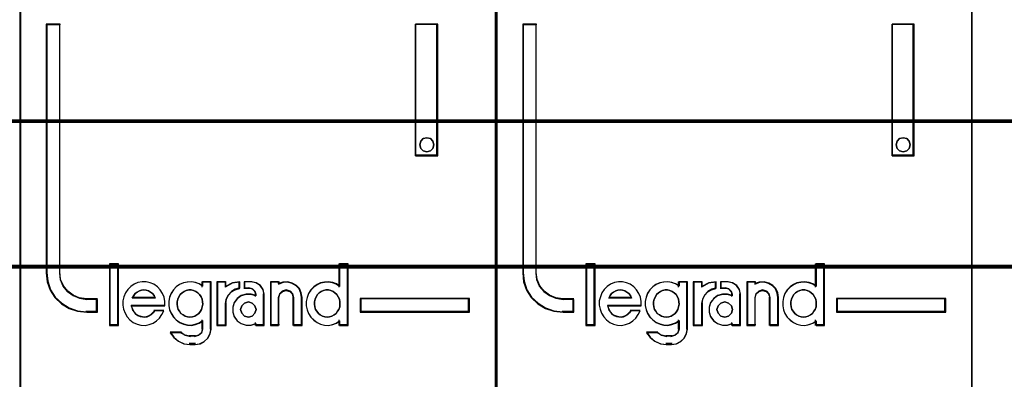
# Model space of a CAD drawing. Header units: millimetres. Extents: x -1290 to 1795, y -4192 to -1311.
# Tile 735 of 1056: x 1506.16 to 1513.59, y -2630.48 to -2627.77. Entities that reach past the tile are written whole.
import ezdxf

# ---------------------------------------------------------------- set-up
doc = ezdxf.new("R2010")
doc.units = ezdxf.units.MM
doc.layers.add('30', color=7, linetype='Continuous')
doc.layers.add('45', color=7, linetype='Continuous')
doc.layers.add('Aparatura', color=7, linetype='Continuous', lineweight=13)

# ---------------------------------------------------------------- blocks, each defined once
blk = doc.blocks.new('*U354')
at = {"layer": '45', "color": 7}
for points in [[(477.384088, -383.681609), (459.41111, -383.681609), (459.41111, -465.406348), (477.384088, -465.406348), (477.384088, -383.681609)], [(462.336485, -443.75791), (462.336485, -443.268689), (461.934212, -443.268689), (461.662253, -443.230211), (461.424288, -443.12577), (461.214653, -442.977355), (461.050344, -442.773971), (460.942693, -442.532109), (460.914364, -442.268259), (460.914364, -432.890603), (460.410106, -432.890603), (460.410106, -442.268259), (460.444101, -442.603568), (460.551751, -442.922386), (460.733058, -443.202727), (460.982354, -443.433595), (461.271311, -443.609495), (461.588597, -443.719432), (461.934212, -443.75791), (462.336485, -443.75791)], [(474.354874, -432.890603), (474.354874, -437.852975), (475.192742, -437.852975), (475.192742, -432.890603), (474.354874, -432.890603)], [(475.006509, -437.304233), (475.042356, -437.434137), (475.006509, -437.575851), (474.910918, -437.664422), (474.773507, -437.705755), (474.642069, -437.664422), (474.546478, -437.575851), (474.510632, -437.434137), (474.546478, -437.304233), (474.642069, -437.203853), (474.773507, -437.174329), (474.910918, -437.203853), (475.006509, -437.304233)], [(463.122434, -444.231885), (463.122434, -441.941007), (462.8145, -441.941007), (462.8145, -444.231885), (463.122434, -444.231885)], [(476.385092, -443.23187), (472.263786, -443.23187), (472.263786, -443.75791), (476.385092, -443.75791), (476.385092, -443.23187)]]:
    blk.add_lwpolyline(points, close=True, dxfattribs=at)
at = {"layer": '45', "color": 139}
for points in [[(477.384088, -383.681609), (459.41111, -383.681609), (459.41111, -465.406348), (477.384088, -465.406348), (477.384088, -383.681609)], [(475.042356, -437.434137), (475.006509, -437.304233), (474.910918, -437.203853), (474.773507, -437.174329), (474.642069, -437.203853), (474.546478, -437.304233), (474.510632, -437.434137), (474.546478, -437.575851), (474.642069, -437.664422), (474.773507, -437.705755), (474.910918, -437.664422), (475.006509, -437.575851), (475.042356, -437.434137)], [(465.828986, -443.942832), (465.927177, -443.931465), (466.013815, -443.903047), (466.094678, -443.857577), (466.163988, -443.800741), (466.227523, -443.72117), (466.267955, -443.647282), (466.296834, -443.55066), (466.319938, -443.454038), (466.308386, -443.357416), (466.291058, -443.260794), (466.250627, -443.175539), (466.198644, -443.084601), (466.129333, -443.022081), (466.054246, -442.970928), (465.967608, -442.931142), (465.875193, -442.914092), (465.788555, -442.914092), (465.690365, -442.931142), (465.615278, -442.970928), (465.534415, -443.022081), (465.465105, -443.084601), (465.418897, -443.175539), (465.378466, -443.260794), (465.349587, -443.357416), (465.349587, -443.454038), (465.361138, -443.55066), (465.390018, -443.647282), (465.436225, -443.72117), (465.493984, -443.800741), (465.574847, -443.857577), (465.655709, -443.903047), (465.742348, -443.931465), (465.828986, -443.942832)], [(471.012355, -443.942832), (471.104848, -443.931465), (471.191559, -443.903047), (471.278271, -443.857577), (471.34764, -443.800741), (471.405448, -443.72117), (471.457475, -443.647282), (471.486379, -443.55066), (471.49216, -443.454038), (471.49216, -443.357416), (471.474817, -443.260794), (471.434352, -443.175539), (471.376544, -443.084601), (471.307175, -443.022081), (471.237805, -442.970928), (471.151094, -442.931142), (471.064382, -442.914092), (470.966109, -442.914092), (470.879397, -442.931142), (470.792685, -442.970928), (470.711755, -443.022081), (470.653947, -443.084601), (470.596139, -443.175539), (470.555674, -443.260794), (470.53255, -443.357416), (470.53255, -443.454038), (470.544112, -443.55066), (470.573016, -443.647282), (470.625043, -443.72117), (470.682851, -443.800741), (470.75222, -443.857577), (470.838932, -443.903047), (470.925643, -443.931465), (471.012355, -443.942832)], [(468.328672, -443.655575), (468.287111, -443.514877), (468.18024, -443.409354), (468.037746, -443.368317), (467.895251, -443.409354), (467.78838, -443.514877), (467.746819, -443.655575), (467.78838, -443.796272), (467.895251, -443.901795), (468.037746, -443.942832), (468.18024, -443.901795), (468.287111, -443.796272), (468.328672, -443.655575)]]:
    blk.add_lwpolyline(points, close=True, dxfattribs=at)
at = {"layer": '45', "color": 59}
for points in [[(477.366185, -383.699563), (459.430803, -383.699563), (459.430803, -465.388395), (477.366185, -465.388395), (477.366185, -383.699563)], [(474.354874, -432.890603), (474.354874, -437.852975), (475.192742, -437.852975), (475.192742, -432.890603), (474.354874, -432.890603)], [(475.006509, -437.304233), (475.042356, -437.434137), (475.006509, -437.575851), (474.910918, -437.664422), (474.773507, -437.705755), (474.642069, -437.664422), (474.546478, -437.575851), (474.510632, -437.434137), (474.546478, -437.304233), (474.642069, -437.203853), (474.773507, -437.174329), (474.910918, -437.203853), (475.006509, -437.304233)], [(463.140337, -444.249839), (463.140337, -441.923053), (462.796597, -441.923053), (462.796597, -444.249839), (463.140337, -444.249839)], [(470.226406, -443.353637), (470.226406, -443.515064), (470.254845, -443.665359), (470.311721, -443.804521), (470.397036, -443.938116), (470.505101, -444.049446), (470.630229, -444.144076), (470.761045, -444.205307), (470.908924, -444.238706), (471.06249, -444.249839), (471.216057, -444.222006), (471.358248, -444.166341), (471.483376, -444.082844), (471.483376, -444.249839), (471.801884, -444.249839), (471.801884, -441.923053), (471.483376, -441.923053), (471.483376, -442.78029), (471.358248, -442.696793), (471.216057, -442.646695), (471.06249, -442.618862), (470.908924, -442.629995), (470.761045, -442.657828), (470.630229, -442.724625), (470.505101, -442.808122), (470.397036, -442.919452), (470.311721, -443.053047), (470.254845, -443.203342), (470.226406, -443.353637)], [(463.301466, -443.492939), (463.329898, -443.644319), (463.386763, -443.795699), (463.466374, -443.924652), (463.568731, -444.042392), (463.693834, -444.137705), (463.841684, -444.204985), (463.983846, -444.238625), (464.137382, -444.249839), (464.290918, -444.221805), (464.438767, -444.165739), (464.569556, -444.081639), (464.6776, -443.975112), (464.774271, -443.840552), (464.842509, -443.700385), (464.495632, -443.700385), (464.438767, -443.773272), (464.370529, -443.840552), (464.290918, -443.891012), (464.216993, -443.919045), (464.131695, -443.935865), (464.040711, -443.924652), (463.955414, -443.907832), (463.870116, -443.879799), (463.790505, -443.823732), (463.73364, -443.756452), (463.676775, -443.677959), (463.648342, -443.593859), (463.61991, -443.509759), (464.882314, -443.509759), (464.882314, -443.347165), (464.853882, -443.184572), (464.79133, -443.044405), (464.706033, -442.909845), (464.603675, -442.797712), (464.467199, -442.702398), (464.330723, -442.646332), (464.177187, -442.607085), (464.023652, -442.607085), (463.870116, -442.635118), (463.727954, -442.691185), (463.60285, -442.786498), (463.483434, -442.893025), (463.398136, -443.027585), (463.341271, -443.178965), (463.301466, -443.330345), (463.301466, -443.492939)], [(465.123431, -443.041368), (465.066525, -443.191696), (465.038072, -443.342025), (465.038072, -443.503489), (465.066525, -443.653817), (465.123431, -443.793011), (465.214482, -443.926636), (465.316913, -444.03799), (465.442108, -444.132642), (465.590064, -444.193887), (465.732331, -444.227293), (465.885978, -444.238429), (466.033935, -444.21059), (466.176201, -444.154913), (466.312776, -444.071397), (466.312776, -444.388757), (466.272942, -444.52795), (466.16482, -444.622602), (466.033935, -444.661576), (465.829072, -444.661576), (465.646971, -444.622602), (465.481942, -444.52795), (465.089288, -444.52795), (465.220172, -444.711685), (465.396582, -444.850878), (465.607136, -444.94553), (465.829072, -444.973368), (466.033935, -444.973368), (466.216035, -444.94553), (466.375374, -444.862014), (466.511949, -444.739524), (466.597309, -444.566924), (466.631453, -444.388757), (466.631453, -442.607085), (466.312776, -442.607085), (466.312776, -442.768549), (466.176201, -442.685033), (466.033935, -442.634924), (465.885978, -442.607085), (465.732331, -442.618221), (465.590064, -442.646059), (465.442108, -442.712872), (465.316913, -442.796388), (465.214482, -442.907742), (465.123431, -443.041368)], [(466.853452, -442.607085), (466.853452, -444.249839), (467.178448, -444.249839), (467.178448, -443.425659), (467.207466, -443.263065), (467.282911, -443.100472), (467.404785, -442.977125), (467.549873, -442.893025), (467.718174, -442.842565), (467.718174, -442.607085), (467.433802, -442.646332), (467.178448, -442.780892), (467.178448, -442.607085), (466.853452, -442.607085)], [(466.871355, -442.625039), (466.871355, -444.231885), (467.182894, -444.231885), (467.182894, -443.42572), (467.21071, -443.26668), (467.283031, -443.107641), (467.399859, -442.98699), (467.538938, -442.904729), (467.700271, -442.855372), (467.700271, -442.625039), (467.427675, -442.663428), (467.182894, -442.795046), (467.182894, -442.625039), (466.871355, -442.625039)], [(467.503457, -443.397625), (467.446046, -443.565825), (467.446046, -443.756452), (467.503457, -443.924652), (467.618278, -444.081639), (467.761805, -444.182559), (467.95126, -444.238625), (468.134974, -444.238625), (468.318687, -444.182559), (468.318687, -444.249839), (468.640187, -444.249839), (468.640187, -443.072438), (468.599999, -442.893025), (468.490919, -442.741645), (468.335911, -442.646332), (468.152197, -442.607085), (467.888108, -442.607085), (467.888108, -442.842565), (468.077563, -442.842565), (468.192384, -442.870598), (468.2785, -442.960305), (468.318687, -443.072438), (468.318687, -443.139719), (468.134974, -443.083652), (467.95126, -443.083652), (467.761805, -443.139719), (467.618278, -443.246245), (467.503457, -443.397625)], [(468.872928, -442.607085), (468.872928, -444.249839), (469.18248, -444.249839), (469.18248, -443.195785), (469.222607, -443.055618), (469.325792, -442.960305), (469.463371, -442.921058), (469.612414, -442.960305), (469.704134, -443.055618), (469.744261, -443.195785), (469.744261, -444.249839), (470.065278, -444.249839), (470.065278, -443.195785), (470.036616, -443.027585), (469.967826, -442.864992), (469.853177, -442.741645), (469.698401, -442.657545), (469.53216, -442.607085), (469.348721, -442.618298), (469.18248, -442.674365), (469.18248, -442.607085), (468.872928, -442.607085)], [(468.890831, -442.625039), (468.890831, -444.231885), (469.191088, -444.231885), (469.191088, -443.200871), (469.23001, -443.063768), (469.330095, -442.970538), (469.463543, -442.932149), (469.608111, -442.970538), (469.697076, -443.063768), (469.735998, -443.200871), (469.735998, -444.231885), (470.047375, -444.231885), (470.047375, -443.200871), (470.019573, -443.036347), (469.95285, -442.877308), (469.841644, -442.756658), (469.691515, -442.674396), (469.530266, -442.625039), (469.352337, -442.636007), (469.191088, -442.690848), (469.191088, -442.625039), (468.890831, -442.625039)], [(464.475937, -443.127116), (464.522461, -443.221098), (463.655948, -443.221098), (463.708288, -443.127116), (463.766443, -443.051931), (463.836229, -443.001808), (463.923462, -442.945419), (464.004879, -442.926622), (464.092112, -442.914092), (464.179345, -442.926622), (464.266578, -442.945419), (464.347995, -443.001808), (464.417781, -443.051931), (464.475937, -443.127116)], [(464.522461, -443.221098), (463.655948, -443.221098), (463.708288, -443.127116), (463.766443, -443.051931), (463.836229, -443.001808), (463.923462, -442.945419), (464.004879, -442.926622), (464.092112, -442.914092), (464.179345, -442.926622), (464.266578, -442.945419), (464.347995, -443.001808), (464.417781, -443.051931), (464.475937, -443.127116), (464.522461, -443.221098)], [(466.227523, -443.72117), (466.163988, -443.800741), (466.094678, -443.857577), (466.013815, -443.903047), (465.927177, -443.931465), (465.828986, -443.942832), (465.742348, -443.931465), (465.655709, -443.903047), (465.574847, -443.857577), (465.493984, -443.800741), (465.436225, -443.72117), (465.390018, -443.647282), (465.361138, -443.55066), (465.349587, -443.454038), (465.349587, -443.357416), (465.378466, -443.260794), (465.418897, -443.175539), (465.465105, -443.084601), (465.534415, -443.022081), (465.615278, -442.970928), (465.690365, -442.931142), (465.788555, -442.914092), (465.875193, -442.914092), (465.967608, -442.931142), (466.054246, -442.970928), (466.129333, -443.022081), (466.198644, -443.084601), (466.250627, -443.175539), (466.291058, -443.260794), (466.308386, -443.357416), (466.319938, -443.454038), (466.296834, -443.55066), (466.267955, -443.647282), (466.227523, -443.72117)], [(465.418897, -443.175539), (465.465105, -443.084601), (465.534415, -443.022081), (465.615278, -442.970928), (465.690365, -442.931142), (465.788555, -442.914092), (465.875193, -442.914092), (465.967608, -442.931142), (466.054246, -442.970928), (466.129333, -443.022081), (466.198644, -443.084601), (466.250627, -443.175539), (466.291058, -443.260794), (466.308386, -443.357416), (466.319938, -443.454038), (466.296834, -443.55066), (466.267955, -443.647282), (466.227523, -443.72117), (466.163988, -443.800741), (466.094678, -443.857577), (466.013815, -443.903047), (465.927177, -443.931465), (465.828986, -443.942832), (465.742348, -443.931465), (465.655709, -443.903047), (465.574847, -443.857577), (465.493984, -443.800741), (465.436225, -443.72117), (465.390018, -443.647282), (465.361138, -443.55066), (465.349587, -443.454038), (465.349587, -443.357416), (465.378466, -443.260794), (465.418897, -443.175539)], [(471.151094, -442.931142), (471.237805, -442.970928), (471.307175, -443.022081), (471.376544, -443.084601), (471.434352, -443.175539), (471.474817, -443.260794), (471.49216, -443.357416), (471.49216, -443.454038), (471.486379, -443.55066), (471.457475, -443.647282), (471.405448, -443.72117), (471.34764, -443.800741), (471.278271, -443.857577), (471.191559, -443.903047), (471.104848, -443.931465), (471.012355, -443.942832), (470.925643, -443.931465), (470.838932, -443.903047), (470.75222, -443.857577), (470.682851, -443.800741), (470.625043, -443.72117), (470.573016, -443.647282), (470.544112, -443.55066), (470.53255, -443.454038), (470.53255, -443.357416), (470.555674, -443.260794), (470.596139, -443.175539), (470.653947, -443.084601), (470.711755, -443.022081), (470.792685, -442.970928), (470.879397, -442.931142), (470.966109, -442.914092), (471.064382, -442.914092), (471.151094, -442.931142)], [(470.555674, -443.260794), (470.596139, -443.175539), (470.653947, -443.084601), (470.711755, -443.022081), (470.792685, -442.970928), (470.879397, -442.931142), (470.966109, -442.914092), (471.064382, -442.914092), (471.151094, -442.931142), (471.237805, -442.970928), (471.307175, -443.022081), (471.376544, -443.084601), (471.434352, -443.175539), (471.474817, -443.260794), (471.49216, -443.357416), (471.49216, -443.454038), (471.486379, -443.55066), (471.457475, -443.647282), (471.405448, -443.72117), (471.34764, -443.800741), (471.278271, -443.857577), (471.191559, -443.903047), (471.104848, -443.931465), (471.012355, -443.942832), (470.925643, -443.931465), (470.838932, -443.903047), (470.75222, -443.857577), (470.682851, -443.800741), (470.625043, -443.72117), (470.573016, -443.647282), (470.544112, -443.55066), (470.53255, -443.454038), (470.53255, -443.357416), (470.555674, -443.260794)], [(468.287111, -443.514877), (468.328672, -443.655575), (468.287111, -443.796272), (468.18024, -443.901795), (468.037746, -443.942832), (467.895251, -443.901795), (467.78838, -443.796272), (467.746819, -443.655575), (467.78838, -443.514877), (467.895251, -443.409354), (468.037746, -443.368317), (468.18024, -443.409354), (468.287111, -443.514877)], [(467.746819, -443.655575), (467.78838, -443.514877), (467.895251, -443.409354), (468.037746, -443.368317), (468.18024, -443.409354), (468.287111, -443.514877), (468.328672, -443.655575), (468.287111, -443.796272), (468.18024, -443.901795), (468.037746, -443.942832), (467.895251, -443.901795), (467.78838, -443.796272), (467.746819, -443.655575)], [(476.367189, -443.249824), (472.281689, -443.249824), (472.281689, -443.738161), (476.367189, -443.738161), (476.367189, -443.249824)]]:
    blk.add_lwpolyline(points, close=True, dxfattribs=at)
at = {"layer": '45', "color": 139}
for points in [[(460.410106, -432.890603), (460.410106, -442.273148)], [(460.410106, -432.890603), (460.94362, -432.890603)], [(460.904233, -432.890603), (460.904233, -442.273148)], [(474.354874, -437.852975), (474.354874, -432.890603)], [(474.354874, -432.890603), (475.192742, -432.890603)], [(475.155145, -437.852975), (475.155145, -432.890603)], [(474.354874, -437.815272), (475.192742, -437.815272)], [(462.796597, -441.923053), (462.796597, -444.249839)], [(462.796597, -441.923053), (463.140337, -441.923053)], [(463.10274, -441.923053), (463.10274, -444.249839)], [(471.452773, -441.923053), (471.452773, -442.804575)], [(471.452773, -441.923053), (471.801884, -441.923053)], [(471.764288, -441.923053), (471.764288, -444.249839)], [(460.410106, -442.235446), (460.444288, -442.578141), (460.552532, -442.903982), (460.734838, -443.190497), (460.985509, -443.426451), (461.276059, -443.606226), (461.595095, -443.718585), (461.942616, -443.75791)], [(460.904233, -442.235446), (460.933077, -442.508183), (461.042684, -442.758191), (461.209979, -442.968426), (461.423424, -443.12184), (461.665714, -443.229798), (461.942616, -443.269573)], [(464.882314, -443.509759), (464.882314, -443.347165), (464.853882, -443.184572), (464.79133, -443.044405), (464.706033, -442.909845), (464.603675, -442.797712), (464.467199, -442.702398), (464.330723, -442.646332), (464.177187, -442.607085), (464.023652, -442.607085), (463.870116, -442.635118), (463.727954, -442.691185), (463.60285, -442.786498), (463.483434, -442.893025), (463.398136, -443.027585), (463.341271, -443.178965), (463.301466, -443.330345), (463.301466, -443.492939), (463.329898, -443.644319), (463.386763, -443.795699), (463.466374, -443.924652), (463.568731, -444.042392), (463.693834, -444.137705), (463.841684, -444.204985), (463.983846, -444.238625), (464.137382, -444.249839), (464.290918, -444.221805), (464.438767, -444.165739), (464.569556, -444.081639), (464.6776, -443.975112), (464.774271, -443.840552), (464.842509, -443.700385)], [(466.319938, -442.769678), (466.182595, -442.685578), (466.03953, -442.635118), (465.890742, -442.607085), (465.736231, -442.618298), (465.593165, -442.646332), (465.444377, -442.713612), (465.31848, -442.797712), (465.215473, -442.909845), (465.123911, -443.044405), (465.066685, -443.195785), (465.038072, -443.347165), (465.038072, -443.509759), (465.066685, -443.661139), (465.123911, -443.801305), (465.215473, -443.935865), (465.31848, -444.047999), (465.444377, -444.143312), (465.593165, -444.204985), (465.736231, -444.238625), (465.890742, -444.249839), (466.03953, -444.221805), (466.182595, -444.165739), (466.319938, -444.081639)], [(466.282341, -442.607085), (466.282341, -442.804575)], [(466.282341, -442.607085), (466.631453, -442.607085)], [(466.592066, -442.607085), (466.592066, -444.397058)], [(466.853452, -442.607085), (466.853452, -444.249839)], [(466.853452, -442.607085), (467.202563, -442.607085)], [(467.718174, -442.607085), (467.425756, -442.654112), (467.163176, -442.815347)], [(467.163176, -442.607085), (467.163176, -442.815347)], [(467.680578, -442.607085), (467.680578, -442.874594)], [(467.873932, -442.607085), (467.873932, -442.874594)], [(468.167543, -442.607085), (467.873932, -442.607085)], [(468.640187, -443.099013), (468.598167, -442.909354), (468.484113, -442.749329), (468.322037, -442.648573), (468.129947, -442.607085)], [(468.872928, -442.607085), (468.872928, -444.249839)], [(468.872928, -442.607085), (469.211298, -442.607085)], [(470.065278, -443.221098), (470.036273, -443.045666), (469.96666, -442.876081), (469.850638, -442.747431), (469.694008, -442.659715), (469.525777, -442.607085), (469.340142, -442.618781), (469.171911, -442.677258)], [(469.171911, -442.607085), (469.171911, -442.711216)], [(471.49216, -442.769678), (471.366157, -442.685578), (471.222972, -442.635118), (471.068333, -442.607085), (470.913693, -442.618298), (470.764781, -442.646332), (470.633051, -442.713612), (470.507049, -442.797712), (470.398228, -442.909845), (470.312317, -443.044405), (470.255043, -443.195785), (470.226406, -443.347165), (470.226406, -443.509759), (470.255043, -443.661139), (470.312317, -443.801305), (470.398228, -443.935865), (470.507049, -444.047999), (470.633051, -444.143312), (470.764781, -444.204985), (470.913693, -444.238625), (471.068333, -444.249839), (471.222972, -444.221805), (471.366157, -444.165739), (471.49216, -444.081639)], [(464.522461, -443.221098), (464.475937, -443.127116), (464.417781, -443.051931), (464.347995, -443.001808), (464.266578, -442.945419), (464.179345, -442.926622), (464.092112, -442.914092), (464.004879, -442.926622), (463.923462, -442.945419), (463.836229, -443.001808), (463.766443, -443.051931), (463.708288, -443.127116), (463.655948, -443.221098)], [(467.718174, -442.836891), (467.54511, -442.889561), (467.395917, -442.977343), (467.270595, -443.106091), (467.193015, -443.275805), (467.163176, -443.445518)], [(468.328672, -443.128733), (468.142856, -443.072083), (467.95704, -443.072083), (467.765417, -443.128733), (467.620249, -443.236367), (467.504114, -443.389321), (467.446046, -443.55927), (467.446046, -443.751879), (467.504114, -443.921828), (467.620249, -444.080447), (467.765417, -444.182417), (467.95704, -444.239066), (468.142856, -444.239066), (468.328672, -444.182417)], [(467.873932, -442.836891), (468.095931, -442.836891)], [(468.328672, -443.099013), (468.283317, -442.971149), (468.186129, -442.868857), (468.056544, -442.836891)], [(468.291075, -443.061311), (468.291075, -443.165442)], [(468.6008, -443.061311), (468.6008, -444.249839)], [(469.755553, -443.221098), (469.713865, -443.064462), (469.618576, -442.95795), (469.463732, -442.914092), (469.320799, -442.95795), (469.213599, -443.064462), (469.171911, -443.221098)], [(461.903229, -443.23187), (462.336485, -443.23187)], [(462.297098, -443.23187), (462.297098, -443.75791)], [(462.297098, -443.23187), (462.297098, -443.75791)], [(463.61298, -443.488606), (464.882314, -443.488606)], [(463.61298, -443.488606), (463.641986, -443.578256), (463.670991, -443.667906), (463.729002, -443.751579), (463.787013, -443.823299), (463.868228, -443.883066), (463.955245, -443.912949), (464.042261, -443.930879), (464.135078, -443.942832), (464.222095, -443.924902), (464.297509, -443.895019), (464.378724, -443.841229), (464.448337, -443.769509), (464.506348, -443.691813)], [(463.655948, -443.1816), (464.522461, -443.1816)], [(466.853452, -444.249839), (467.202563, -444.249839), (467.202563, -443.40602)], [(469.171911, -443.1816), (469.171911, -444.249839)], [(469.716167, -443.1816), (469.716167, -444.249839)], [(470.027681, -443.1816), (470.027681, -444.249839)], [(472.263786, -443.23187), (476.385092, -443.23187)], [(472.263786, -443.23187), (472.263786, -443.75791)], [(476.347496, -443.75791), (476.347496, -443.23187)], [(461.903229, -443.718412), (462.336485, -443.718412)], [(464.466961, -443.675324), (464.844718, -443.675324)], [(472.263786, -443.718412), (476.385092, -443.718412)], [(462.796597, -444.212136), (463.140337, -444.212136)], [(466.282341, -444.046963), (466.282341, -444.397058)], [(468.291075, -444.145708), (468.291075, -444.249839)], [(468.291075, -444.212136), (468.640187, -444.212136)], [(468.872928, -444.212136), (469.211298, -444.212136)], [(469.716167, -444.212136), (470.065278, -444.212136)], [(471.452773, -444.046963), (471.452773, -444.249839)], [(471.452773, -444.212136), (471.801884, -444.212136)], [(465.088201, -444.497598), (465.222819, -444.693853), (465.40426, -444.842531), (465.620819, -444.943633), (465.849085, -444.973368)], [(465.088201, -444.497598), (465.510715, -444.497598)], [(465.471328, -444.497598), (465.650917, -444.617139), (465.849085, -444.666362)], [(466.010213, -444.973368), (466.199543, -444.94413), (466.365207, -444.856413), (466.507205, -444.727763), (466.595953, -444.546483), (466.631453, -444.359355)], [(466.010213, -444.666362), (466.155594, -444.622504), (466.275691, -444.515991), (466.319938, -444.359355)], [(465.809698, -444.628659), (466.04781, -444.628659)], [(466.04781, -444.935666), (465.809698, -444.935666)]]:
    blk.add_lwpolyline(points, dxfattribs=at)
at = {"layer": '45', "color": 1}
for points in [[(462.336485, -443.75791), (462.336485, -443.268689), (461.934212, -443.268689), (461.662253, -443.230211), (461.424288, -443.12577), (461.214653, -442.977355), (461.050344, -442.773971), (460.942693, -442.532109), (460.914364, -442.268259), (460.914364, -432.890603), (460.410106, -432.890603), (460.410106, -442.268259), (460.444101, -442.603568), (460.551751, -442.922386), (460.733058, -443.202727), (460.982354, -443.433595), (461.271311, -443.609495), (461.588597, -443.719432), (461.934212, -443.75791), (462.336485, -443.75791)], [(462.316792, -443.738161), (462.316792, -443.250718), (461.922743, -443.250718), (461.656344, -443.21238), (461.423245, -443.108319), (461.217896, -442.960443), (461.056947, -442.757798), (460.951497, -442.516815), (460.923747, -442.253924), (460.923747, -432.910351), (460.429799, -432.910351), (460.429799, -442.253924), (460.463099, -442.588015), (460.568549, -442.905674), (460.746148, -443.184995), (460.990347, -443.415025), (461.273396, -443.590285), (461.584195, -443.699823), (461.922743, -443.738161), (462.316792, -443.738161)], [(476.385092, -443.23187), (472.263786, -443.23187), (472.263786, -443.75791), (476.385092, -443.75791), (476.385092, -443.23187)]]:
    blk.add_lwpolyline(points, close=True, dxfattribs=at)
blk = doc.blocks.new('*U355')
at = {"layer": '45', "color": 7}
for points in [[(495.37139, -383.681609), (477.398411, -383.681609), (477.398411, -465.406348), (495.37139, -465.406348), (495.37139, -383.681609)], [(480.321996, -443.75791), (480.321996, -443.268689), (479.920097, -443.268689), (479.64839, -443.230211), (479.410647, -443.12577), (479.201206, -442.977355), (479.03705, -442.773971), (478.929499, -442.532109), (478.901197, -442.268259), (478.901197, -432.890603), (478.397407, -432.890603), (478.397407, -442.268259), (478.43137, -442.603568), (478.538921, -442.922386), (478.720059, -443.202727), (478.969123, -443.433595), (479.257812, -443.609495), (479.574803, -443.719432), (479.920097, -443.75791), (480.321996, -443.75791)], [(492.342176, -432.890603), (492.342176, -437.852975), (493.180043, -437.852975), (493.180043, -432.890603), (492.342176, -432.890603)], [(492.99369, -437.304233), (493.029657, -437.434137), (492.99369, -437.575851), (492.897777, -437.664422), (492.759903, -437.705755), (492.628023, -437.664422), (492.53211, -437.575851), (492.496143, -437.434137), (492.53211, -437.304233), (492.628023, -437.203853), (492.759903, -437.174329), (492.897777, -437.203853), (492.99369, -437.304233)], [(481.107945, -444.231885), (481.107945, -441.941007), (480.801801, -441.941007), (480.801801, -444.231885), (481.107945, -444.231885)], [(494.372394, -443.23187), (490.249297, -443.23187), (490.249297, -443.75791), (494.372394, -443.75791), (494.372394, -443.23187)]]:
    blk.add_lwpolyline(points, close=True, dxfattribs=at)
at = {"layer": '45', "color": 139}
for points in [[(495.37139, -383.681609), (477.398411, -383.681609), (477.398411, -465.406348), (495.37139, -465.406348), (495.37139, -383.681609)], [(493.029657, -437.434137), (492.99369, -437.304233), (492.897777, -437.203853), (492.759903, -437.174329), (492.628023, -437.203853), (492.53211, -437.304233), (492.496143, -437.434137), (492.53211, -437.575851), (492.628023, -437.664422), (492.759903, -437.705755), (492.897777, -437.664422), (492.99369, -437.575851), (493.029657, -437.434137)], [(483.815382, -443.942832), (483.913753, -443.931465), (484.000552, -443.903047), (484.081563, -443.857577), (484.151002, -443.800741), (484.214654, -443.72117), (484.25516, -443.647282), (484.284093, -443.55066), (484.307239, -443.454038), (484.295666, -443.357416), (484.278306, -443.260794), (484.2378, -443.175539), (484.185721, -443.084601), (484.116283, -443.022081), (484.041058, -442.970928), (483.954259, -442.931142), (483.861674, -442.914092), (483.774876, -442.914092), (483.676505, -442.931142), (483.601279, -442.970928), (483.520267, -443.022081), (483.450829, -443.084601), (483.404536, -443.175539), (483.36403, -443.260794), (483.335098, -443.357416), (483.335098, -443.454038), (483.346671, -443.55066), (483.375604, -443.647282), (483.421896, -443.72117), (483.479762, -443.800741), (483.560773, -443.857577), (483.641785, -443.903047), (483.728584, -443.931465), (483.815382, -443.942832)], [(488.997866, -443.942832), (489.090359, -443.931465), (489.17707, -443.903047), (489.263782, -443.857577), (489.333151, -443.800741), (489.390959, -443.72117), (489.442986, -443.647282), (489.47189, -443.55066), (489.477671, -443.454038), (489.477671, -443.357416), (489.460328, -443.260794), (489.419863, -443.175539), (489.362055, -443.084601), (489.292686, -443.022081), (489.223316, -442.970928), (489.136605, -442.931142), (489.049893, -442.914092), (488.95162, -442.914092), (488.864908, -442.931142), (488.778197, -442.970928), (488.697266, -443.022081), (488.639458, -443.084601), (488.58165, -443.175539), (488.541185, -443.260794), (488.518062, -443.357416), (488.518062, -443.454038), (488.529623, -443.55066), (488.558527, -443.647282), (488.610554, -443.72117), (488.668362, -443.800741), (488.737731, -443.857577), (488.824443, -443.903047), (488.911154, -443.931465), (488.997866, -443.942832)], [(486.315973, -443.655575), (486.274284, -443.514877), (486.167085, -443.409354), (486.024152, -443.368317), (485.881219, -443.409354), (485.774019, -443.514877), (485.73233, -443.655575), (485.774019, -443.796272), (485.881219, -443.901795), (486.024152, -443.942832), (486.167085, -443.901795), (486.274284, -443.796272), (486.315973, -443.655575)]]:
    blk.add_lwpolyline(points, close=True, dxfattribs=at)
at = {"layer": '45', "color": 59}
for points in [[(495.353487, -383.699563), (477.416314, -383.699563), (477.416314, -465.388395), (495.353487, -465.388395), (495.353487, -383.699563)], [(492.342176, -432.890603), (492.342176, -437.852975), (493.180043, -437.852975), (493.180043, -432.890603), (492.342176, -432.890603)], [(492.99369, -437.304233), (493.029657, -437.434137), (492.99369, -437.575851), (492.897777, -437.664422), (492.759903, -437.705755), (492.628023, -437.664422), (492.53211, -437.575851), (492.496143, -437.434137), (492.53211, -437.304233), (492.628023, -437.203853), (492.759903, -437.174329), (492.897777, -437.203853), (492.99369, -437.304233)], [(481.127639, -444.249839), (481.127639, -441.923053), (480.783898, -441.923053), (480.783898, -444.249839), (481.127639, -444.249839)], [(488.213708, -443.353637), (488.213708, -443.515064), (488.242146, -443.665359), (488.299023, -443.804521), (488.384337, -443.938116), (488.492402, -444.049446), (488.617531, -444.144076), (488.748347, -444.205307), (488.896225, -444.238706), (489.049792, -444.249839), (489.203358, -444.222006), (489.345549, -444.166341), (489.470677, -444.082844), (489.470677, -444.249839), (489.789186, -444.249839), (489.789186, -441.923053), (489.470677, -441.923053), (489.470677, -442.78029), (489.345549, -442.696793), (489.203358, -442.646695), (489.049792, -442.618862), (488.896225, -442.629995), (488.748347, -442.657828), (488.617531, -442.724625), (488.492402, -442.808122), (488.384337, -442.919452), (488.299023, -443.053047), (488.242146, -443.203342), (488.213708, -443.353637)], [(481.288767, -443.492939), (481.317199, -443.644319), (481.374065, -443.795699), (481.453676, -443.924652), (481.556033, -444.042392), (481.681136, -444.137705), (481.828985, -444.204985), (481.971148, -444.238625), (482.124683, -444.249839), (482.278219, -444.221805), (482.426068, -444.165739), (482.556858, -444.081639), (482.664901, -443.975112), (482.761572, -443.840552), (482.82981, -443.700385), (482.482933, -443.700385), (482.426068, -443.773272), (482.35783, -443.840552), (482.278219, -443.891012), (482.204294, -443.919045), (482.118997, -443.935865), (482.028013, -443.924652), (481.942715, -443.907832), (481.857418, -443.879799), (481.777806, -443.823732), (481.720941, -443.756452), (481.664076, -443.677959), (481.635644, -443.593859), (481.607211, -443.509759), (482.869616, -443.509759), (482.869616, -443.347165), (482.841183, -443.184572), (482.778632, -443.044405), (482.693334, -442.909845), (482.590977, -442.797712), (482.454501, -442.702398), (482.318025, -442.646332), (482.164489, -442.607085), (482.010953, -442.607085), (481.857418, -442.635118), (481.715255, -442.691185), (481.590152, -442.786498), (481.470735, -442.893025), (481.385438, -443.027585), (481.328572, -443.178965), (481.288767, -443.330345), (481.288767, -443.492939)], [(483.110637, -443.041368), (483.053794, -443.191696), (483.025373, -443.342025), (483.025373, -443.503489), (483.053794, -443.653817), (483.110637, -443.793011), (483.201585, -443.926636), (483.303901, -444.03799), (483.428955, -444.132642), (483.576746, -444.193887), (483.718852, -444.227293), (483.872327, -444.238429), (484.020117, -444.21059), (484.162224, -444.154913), (484.298646, -444.071397), (484.298646, -444.388757), (484.258856, -444.52795), (484.150855, -444.622602), (484.020117, -444.661576), (483.815484, -444.661576), (483.633588, -444.622602), (483.468745, -444.52795), (483.076531, -444.52795), (483.207269, -444.711685), (483.383481, -444.850878), (483.593798, -444.94553), (483.815484, -444.973368), (484.020117, -444.973368), (484.202013, -444.94553), (484.361172, -444.862014), (484.497594, -444.739524), (484.582858, -444.566924), (484.616964, -444.388757), (484.616964, -442.607085), (484.298646, -442.607085), (484.298646, -442.768549), (484.162224, -442.685033), (484.020117, -442.634924), (483.872327, -442.607085), (483.718852, -442.618221), (483.576746, -442.646059), (483.428955, -442.712872), (483.303901, -442.796388), (483.201585, -442.907742), (483.110637, -443.041368)], [(484.838963, -442.607085), (484.838963, -444.249839), (485.164632, -444.249839), (485.164632, -443.425659), (485.19371, -443.263065), (485.269311, -443.100472), (485.391437, -442.977125), (485.536825, -442.893025), (485.705476, -442.842565), (485.705476, -442.607085), (485.420515, -442.646332), (485.164632, -442.780892), (485.164632, -442.607085), (484.838963, -442.607085)], [(484.858656, -442.625039), (484.858656, -444.231885), (485.169522, -444.231885), (485.169522, -443.42572), (485.197278, -443.26668), (485.269444, -443.107641), (485.386018, -442.98699), (485.524798, -442.904729), (485.685782, -442.855372), (485.685782, -442.625039), (485.413774, -442.663428), (485.169522, -442.795046), (485.169522, -442.625039), (484.858656, -442.625039)], [(485.490672, -443.397625), (485.433348, -443.565825), (485.433348, -443.756452), (485.490672, -443.924652), (485.605321, -444.081639), (485.748633, -444.182559), (485.937804, -444.238625), (486.121242, -444.238625), (486.304681, -444.182559), (486.304681, -444.249839), (486.625698, -444.249839), (486.625698, -443.072438), (486.585571, -442.893025), (486.476654, -442.741645), (486.321878, -442.646332), (486.138439, -442.607085), (485.874747, -442.607085), (485.874747, -442.842565), (486.063917, -442.842565), (486.178567, -442.870598), (486.264553, -442.960305), (486.304681, -443.072438), (486.304681, -443.139719), (486.121242, -443.083652), (485.937804, -443.083652), (485.748633, -443.139719), (485.605321, -443.246245), (485.490672, -443.397625)], [(486.858439, -442.607085), (486.858439, -444.249839), (487.168456, -444.249839), (487.168456, -443.195785), (487.208644, -443.055618), (487.311983, -442.960305), (487.449768, -442.921058), (487.599036, -442.960305), (487.690893, -443.055618), (487.73108, -443.195785), (487.73108, -444.249839), (488.052579, -444.249839), (488.052579, -443.195785), (488.023874, -443.027585), (487.954981, -442.864992), (487.84016, -442.741645), (487.685152, -442.657545), (487.518661, -442.607085), (487.334947, -442.618298), (487.168456, -442.674365), (487.168456, -442.607085), (486.858439, -442.607085)], [(486.878132, -442.625039), (486.878132, -444.231885), (487.177924, -444.231885), (487.177924, -443.200871), (487.216786, -443.063768), (487.316717, -442.970538), (487.449957, -442.932149), (487.594302, -442.970538), (487.683129, -443.063768), (487.721991, -443.200871), (487.721991, -444.231885), (488.032886, -444.231885), (488.032886, -443.200871), (488.005127, -443.036347), (487.938507, -442.877308), (487.827473, -442.756658), (487.677577, -442.674396), (487.516578, -442.625039), (487.338923, -442.636007), (487.177924, -442.690848), (487.177924, -442.625039), (486.878132, -442.625039)], [(482.461544, -443.127116), (482.507972, -443.221098), (481.643249, -443.221098), (481.695481, -443.127116), (481.753516, -443.051931), (481.823158, -443.001808), (481.910211, -442.945419), (481.99146, -442.926622), (482.078512, -442.914092), (482.165565, -442.926622), (482.252618, -442.945419), (482.333867, -443.001808), (482.403509, -443.051931), (482.461544, -443.127116)], [(482.507972, -443.221098), (481.643249, -443.221098), (481.695481, -443.127116), (481.753516, -443.051931), (481.823158, -443.001808), (481.910211, -442.945419), (481.99146, -442.926622), (482.078512, -442.914092), (482.165565, -442.926622), (482.252618, -442.945419), (482.333867, -443.001808), (482.403509, -443.051931), (482.461544, -443.127116), (482.507972, -443.221098)], [(484.214654, -443.72117), (484.151002, -443.800741), (484.081563, -443.857577), (484.000552, -443.903047), (483.913753, -443.931465), (483.815382, -443.942832), (483.728584, -443.931465), (483.641785, -443.903047), (483.560773, -443.857577), (483.479762, -443.800741), (483.421896, -443.72117), (483.375604, -443.647282), (483.346671, -443.55066), (483.335098, -443.454038), (483.335098, -443.357416), (483.36403, -443.260794), (483.404536, -443.175539), (483.450829, -443.084601), (483.520267, -443.022081), (483.601279, -442.970928), (483.676505, -442.931142), (483.774876, -442.914092), (483.861674, -442.914092), (483.954259, -442.931142), (484.041058, -442.970928), (484.116283, -443.022081), (484.185721, -443.084601), (484.2378, -443.175539), (484.278306, -443.260794), (484.295666, -443.357416), (484.307239, -443.454038), (484.284093, -443.55066), (484.25516, -443.647282), (484.214654, -443.72117)], [(483.404536, -443.175539), (483.450829, -443.084601), (483.520267, -443.022081), (483.601279, -442.970928), (483.676505, -442.931142), (483.774876, -442.914092), (483.861674, -442.914092), (483.954259, -442.931142), (484.041058, -442.970928), (484.116283, -443.022081), (484.185721, -443.084601), (484.2378, -443.175539), (484.278306, -443.260794), (484.295666, -443.357416), (484.307239, -443.454038), (484.284093, -443.55066), (484.25516, -443.647282), (484.214654, -443.72117), (484.151002, -443.800741), (484.081563, -443.857577), (484.000552, -443.903047), (483.913753, -443.931465), (483.815382, -443.942832), (483.728584, -443.931465), (483.641785, -443.903047), (483.560773, -443.857577), (483.479762, -443.800741), (483.421896, -443.72117), (483.375604, -443.647282), (483.346671, -443.55066), (483.335098, -443.454038), (483.335098, -443.357416), (483.36403, -443.260794), (483.404536, -443.175539)], [(489.136605, -442.931142), (489.223316, -442.970928), (489.292686, -443.022081), (489.362055, -443.084601), (489.419863, -443.175539), (489.460328, -443.260794), (489.477671, -443.357416), (489.477671, -443.454038), (489.47189, -443.55066), (489.442986, -443.647282), (489.390959, -443.72117), (489.333151, -443.800741), (489.263782, -443.857577), (489.17707, -443.903047), (489.090359, -443.931465), (488.997866, -443.942832), (488.911154, -443.931465), (488.824443, -443.903047), (488.737731, -443.857577), (488.668362, -443.800741), (488.610554, -443.72117), (488.558527, -443.647282), (488.529623, -443.55066), (488.518062, -443.454038), (488.518062, -443.357416), (488.541185, -443.260794), (488.58165, -443.175539), (488.639458, -443.084601), (488.697266, -443.022081), (488.778197, -442.970928), (488.864908, -442.931142), (488.95162, -442.914092), (489.049893, -442.914092), (489.136605, -442.931142)], [(488.541185, -443.260794), (488.58165, -443.175539), (488.639458, -443.084601), (488.697266, -443.022081), (488.778197, -442.970928), (488.864908, -442.931142), (488.95162, -442.914092), (489.049893, -442.914092), (489.136605, -442.931142), (489.223316, -442.970928), (489.292686, -443.022081), (489.362055, -443.084601), (489.419863, -443.175539), (489.460328, -443.260794), (489.477671, -443.357416), (489.477671, -443.454038), (489.47189, -443.55066), (489.442986, -443.647282), (489.390959, -443.72117), (489.333151, -443.800741), (489.263782, -443.857577), (489.17707, -443.903047), (489.090359, -443.931465), (488.997866, -443.942832), (488.911154, -443.931465), (488.824443, -443.903047), (488.737731, -443.857577), (488.668362, -443.800741), (488.610554, -443.72117), (488.558527, -443.647282), (488.529623, -443.55066), (488.518062, -443.454038), (488.518062, -443.357416), (488.541185, -443.260794)], [(486.274284, -443.514877), (486.315973, -443.655575), (486.274284, -443.796272), (486.167085, -443.901795), (486.024152, -443.942832), (485.881219, -443.901795), (485.774019, -443.796272), (485.73233, -443.655575), (485.774019, -443.514877), (485.881219, -443.409354), (486.024152, -443.368317), (486.167085, -443.409354), (486.274284, -443.514877)], [(485.73233, -443.655575), (485.774019, -443.514877), (485.881219, -443.409354), (486.024152, -443.368317), (486.167085, -443.409354), (486.274284, -443.514877), (486.315973, -443.655575), (486.274284, -443.796272), (486.167085, -443.901795), (486.024152, -443.942832), (485.881219, -443.901795), (485.774019, -443.796272), (485.73233, -443.655575)], [(494.354491, -443.249824), (490.26899, -443.249824), (490.26899, -443.738161), (494.354491, -443.738161), (494.354491, -443.249824)]]:
    blk.add_lwpolyline(points, close=True, dxfattribs=at)
at = {"layer": '45', "color": 139}
for points in [[(478.397407, -432.890603), (478.397407, -442.273148)], [(478.397407, -432.890603), (478.929131, -432.890603)], [(478.891534, -432.890603), (478.891534, -442.273148)], [(492.342176, -437.852975), (492.342176, -432.890603)], [(492.342176, -432.890603), (493.180043, -432.890603)], [(493.140657, -437.852975), (493.140657, -432.890603)], [(492.342176, -437.815272), (493.180043, -437.815272)], [(480.783898, -441.923053), (480.783898, -444.249839)], [(480.783898, -441.923053), (481.127639, -441.923053)], [(481.088252, -441.923053), (481.088252, -444.249839)], [(489.440074, -441.923053), (489.440074, -442.804575)], [(489.440074, -441.923053), (489.789186, -441.923053)], [(489.749799, -441.923053), (489.749799, -444.249839)], [(478.397407, -442.235446), (478.43155, -442.578141), (478.539667, -442.903982), (478.72176, -443.190497), (478.972138, -443.426451), (479.262349, -443.606226), (479.581012, -443.718585), (479.928127, -443.75791)], [(478.891534, -442.235446), (478.920328, -442.508183), (479.029747, -442.758191), (479.196753, -442.968426), (479.409831, -443.12184), (479.651702, -443.229798), (479.928127, -443.269573)], [(482.869616, -443.509759), (482.869616, -443.347165), (482.841183, -443.184572), (482.778632, -443.044405), (482.693334, -442.909845), (482.590977, -442.797712), (482.454501, -442.702398), (482.318025, -442.646332), (482.164489, -442.607085), (482.010953, -442.607085), (481.857418, -442.635118), (481.715255, -442.691185), (481.590152, -442.786498), (481.470735, -442.893025), (481.385438, -443.027585), (481.328572, -443.178965), (481.288767, -443.330345), (481.288767, -443.492939), (481.317199, -443.644319), (481.374065, -443.795699), (481.453676, -443.924652), (481.556033, -444.042392), (481.681136, -444.137705), (481.828985, -444.204985), (481.971148, -444.238625), (482.124683, -444.249839), (482.278219, -444.221805), (482.426068, -444.165739), (482.556858, -444.081639), (482.664901, -443.975112), (482.761572, -443.840552), (482.82981, -443.700385)], [(484.307239, -442.769678), (484.169896, -442.685578), (484.026831, -442.635118), (483.878043, -442.607085), (483.723532, -442.618298), (483.580467, -442.646332), (483.431679, -442.713612), (483.305781, -442.797712), (483.202774, -442.909845), (483.111212, -443.044405), (483.053986, -443.195785), (483.025373, -443.347165), (483.025373, -443.509759), (483.053986, -443.661139), (483.111212, -443.801305), (483.202774, -443.935865), (483.305781, -444.047999), (483.431679, -444.143312), (483.580467, -444.204985), (483.723532, -444.238625), (483.878043, -444.249839), (484.026831, -444.221805), (484.169896, -444.165739), (484.307239, -444.081639)], [(484.267852, -442.607085), (484.267852, -442.804575)], [(484.267852, -442.607085), (484.616964, -442.607085)], [(484.579367, -442.607085), (484.579367, -444.397058)], [(484.838963, -442.607085), (484.838963, -444.249839)], [(484.838963, -442.607085), (485.188074, -442.607085)], [(485.705476, -442.607085), (485.413057, -442.654112), (485.150478, -442.815347)], [(485.150478, -442.607085), (485.150478, -442.815347)], [(485.666089, -442.607085), (485.666089, -442.874594)], [(485.861233, -442.607085), (485.861233, -442.874594)], [(486.154845, -442.607085), (485.861233, -442.607085)], [(486.625698, -443.099013), (486.583678, -442.909354), (486.469624, -442.749329), (486.307548, -442.648573), (486.115458, -442.607085)], [(486.858439, -442.607085), (486.858439, -444.249839)], [(486.858439, -442.607085), (487.196809, -442.607085)], [(488.052579, -443.221098), (488.023574, -443.045666), (487.953961, -442.876081), (487.837939, -442.747431), (487.68131, -442.659715), (487.513078, -442.607085), (487.327443, -442.618781), (487.159212, -442.677258)], [(487.159212, -442.607085), (487.159212, -442.711216)], [(489.477671, -442.769678), (489.351846, -442.685578), (489.208864, -442.635118), (489.054443, -442.607085), (488.900023, -442.618298), (488.751321, -442.646332), (488.619777, -442.713612), (488.493953, -442.797712), (488.385287, -442.909845), (488.299497, -443.044405), (488.242304, -443.195785), (488.213708, -443.347165), (488.213708, -443.509759), (488.242304, -443.661139), (488.299497, -443.801305), (488.385287, -443.935865), (488.493953, -444.047999), (488.619777, -444.143312), (488.751321, -444.204985), (488.900023, -444.238625), (489.054443, -444.249839), (489.208864, -444.221805), (489.351846, -444.165739), (489.477671, -444.081639)], [(482.507972, -443.221098), (482.461544, -443.127116), (482.403509, -443.051931), (482.333867, -443.001808), (482.252618, -442.945419), (482.165565, -442.926622), (482.078512, -442.914092), (481.99146, -442.926622), (481.910211, -442.945419), (481.823158, -443.001808), (481.753516, -443.051931), (481.695481, -443.127116), (481.643249, -443.221098)], [(485.705476, -442.836891), (485.532412, -442.889561), (485.383219, -442.977343), (485.257897, -443.106091), (485.180316, -443.275805), (485.150478, -443.445518)], [(486.315973, -443.128733), (486.130157, -443.072083), (485.944341, -443.072083), (485.752719, -443.128733), (485.60755, -443.236367), (485.491415, -443.389321), (485.433348, -443.55927), (485.433348, -443.751879), (485.491415, -443.921828), (485.60755, -444.080447), (485.752719, -444.182417), (485.944341, -444.239066), (486.130157, -444.239066), (486.315973, -444.182417)], [(485.861233, -442.836891), (486.081442, -442.836891)], [(486.315973, -443.099013), (486.270619, -442.971149), (486.17343, -442.868857), (486.043845, -442.836891)], [(486.276586, -443.061311), (486.276586, -443.165442)], [(486.588101, -443.061311), (486.588101, -444.249839)], [(487.741065, -443.221098), (487.699504, -443.064462), (487.604507, -442.95795), (487.450138, -442.914092), (487.307644, -442.95795), (487.200773, -443.064462), (487.159212, -443.221098)], [(479.89053, -443.23187), (480.321996, -443.23187)], [(480.2844, -443.23187), (480.2844, -443.75791)], [(480.2844, -443.23187), (480.2844, -443.75791)], [(481.598492, -443.488606), (482.869616, -443.488606)], [(481.598492, -443.488606), (481.627497, -443.578256), (481.656502, -443.667906), (481.714513, -443.751579), (481.772524, -443.823299), (481.853739, -443.883066), (481.940756, -443.912949), (482.027772, -443.930879), (482.120589, -443.942832), (482.207606, -443.924902), (482.28302, -443.895019), (482.364235, -443.841229), (482.433848, -443.769509), (482.491859, -443.691813)], [(481.643249, -443.1816), (482.507972, -443.1816)], [(484.838963, -444.249839), (485.188074, -444.249839), (485.188074, -443.40602)], [(487.159212, -443.1816), (487.159212, -444.249839)], [(487.703468, -443.1816), (487.703468, -444.249839)], [(488.013193, -443.1816), (488.013193, -444.249839)], [(490.249297, -443.23187), (494.372394, -443.23187)], [(490.249297, -443.23187), (490.249297, -443.75791)], [(494.333007, -443.75791), (494.333007, -443.23187)], [(479.89053, -443.718412), (480.321996, -443.718412)], [(482.452472, -443.675324), (482.830229, -443.675324)], [(490.249297, -443.718412), (494.372394, -443.718412)], [(480.783898, -444.212136), (481.127639, -444.212136)], [(484.267852, -444.046963), (484.267852, -444.397058)], [(486.276586, -444.145708), (486.276586, -444.249839)], [(486.276586, -444.212136), (486.625698, -444.212136)], [(486.858439, -444.212136), (487.196809, -444.212136)], [(487.703468, -444.212136), (488.052579, -444.212136)], [(489.440074, -444.046963), (489.440074, -444.249839)], [(489.440074, -444.212136), (489.789186, -444.212136)], [(483.075502, -444.497598), (483.209803, -444.693853), (483.390818, -444.842531), (483.606868, -444.943633), (483.834596, -444.973368)], [(483.075502, -444.497598), (483.496226, -444.497598)], [(483.456839, -444.497598), (483.636428, -444.617139), (483.834596, -444.666362)], [(483.995724, -444.973368), (484.185054, -444.94413), (484.350718, -444.856413), (484.492716, -444.727763), (484.581464, -444.546483), (484.616964, -444.359355)], [(483.995724, -444.666362), (484.141945, -444.622504), (484.262737, -444.515991), (484.307239, -444.359355)], [(483.796999, -444.628659), (484.035111, -444.628659)], [(484.035111, -444.935666), (483.796999, -444.935666)]]:
    blk.add_lwpolyline(points, dxfattribs=at)
at = {"layer": '45', "color": 1}
for points in [[(480.321996, -443.75791), (480.321996, -443.268689), (479.920097, -443.268689), (479.64839, -443.230211), (479.410647, -443.12577), (479.201206, -442.977355), (479.03705, -442.773971), (478.929499, -442.532109), (478.901197, -442.268259), (478.901197, -432.890603), (478.397407, -432.890603), (478.397407, -442.268259), (478.43137, -442.603568), (478.538921, -442.922386), (478.720059, -443.202727), (478.969123, -443.433595), (479.257812, -443.609495), (479.574803, -443.719432), (479.920097, -443.75791), (480.321996, -443.75791)], [(480.304093, -443.738161), (480.304093, -443.250718), (479.909671, -443.250718), (479.643019, -443.21238), (479.409699, -443.108319), (479.204155, -442.960443), (479.043053, -442.757798), (478.937503, -442.516815), (478.909727, -442.253924), (478.909727, -432.910351), (478.41531, -432.910351), (478.41531, -442.253924), (478.448642, -442.588015), (478.554191, -442.905674), (478.731959, -443.184995), (478.97639, -443.415025), (479.259707, -443.590285), (479.570801, -443.699823), (479.909671, -443.738161), (480.304093, -443.738161)], [(494.372394, -443.23187), (490.249297, -443.23187), (490.249297, -443.75791), (494.372394, -443.75791), (494.372394, -443.23187)]]:
    blk.add_lwpolyline(points, close=True, dxfattribs=at)
blk = doc.blocks.new('*U357')
at = {"layer": '30', "color": 7}
for points in [[(548.842747, -562.414978), (117.158256, -562.414978), (117.158256, -563.929666), (117.158256, -584.997598), (117.158256, -586.512286), (548.842747, -586.512286), (548.842747, -584.997598), (548.842747, -563.929666), (548.842747, -562.414978)], [(117.158256, -586.426108), (548.842747, -586.426108), (117.158256, -586.426108)], [(548.842747, -586.426108), (117.158256, -586.426108), (117.158256, -587.903375), (117.158256, -589.46426), (117.158256, -592.000698), (548.842747, -592.000698), (548.842747, -589.46426), (548.842747, -587.903375), (548.842747, -586.426108)], [(548.79978, -586.469197), (117.201224, -586.469197), (117.201224, -587.923626), (117.201224, -589.460382), (117.201224, -591.957609), (548.79978, -591.957609), (548.79978, -589.460382), (548.79978, -587.923626), (548.79978, -586.469197)], [(117.158256, -591.914521), (548.842747, -591.914521), (117.158256, -591.914521)]]:
    blk.add_lwpolyline(points, close=True, dxfattribs=at)

msp = doc.modelspace()

# ---------------------------------------------------------------- block references
at = {"layer": 'Aparatura', "color": 7, "lineweight": 13, "xscale": 0.2, "yscale": 0.2, "zscale": 0.2}
for name, p in [('*U354', (1414.278, -2541.227)), ('*U355', (1414.278, -2541.227)), ('*U357', (1414.278, -2511.2423))]:
    msp.add_blockref(name, p, dxfattribs=at)

doc.saveas('drawing.dxf')
